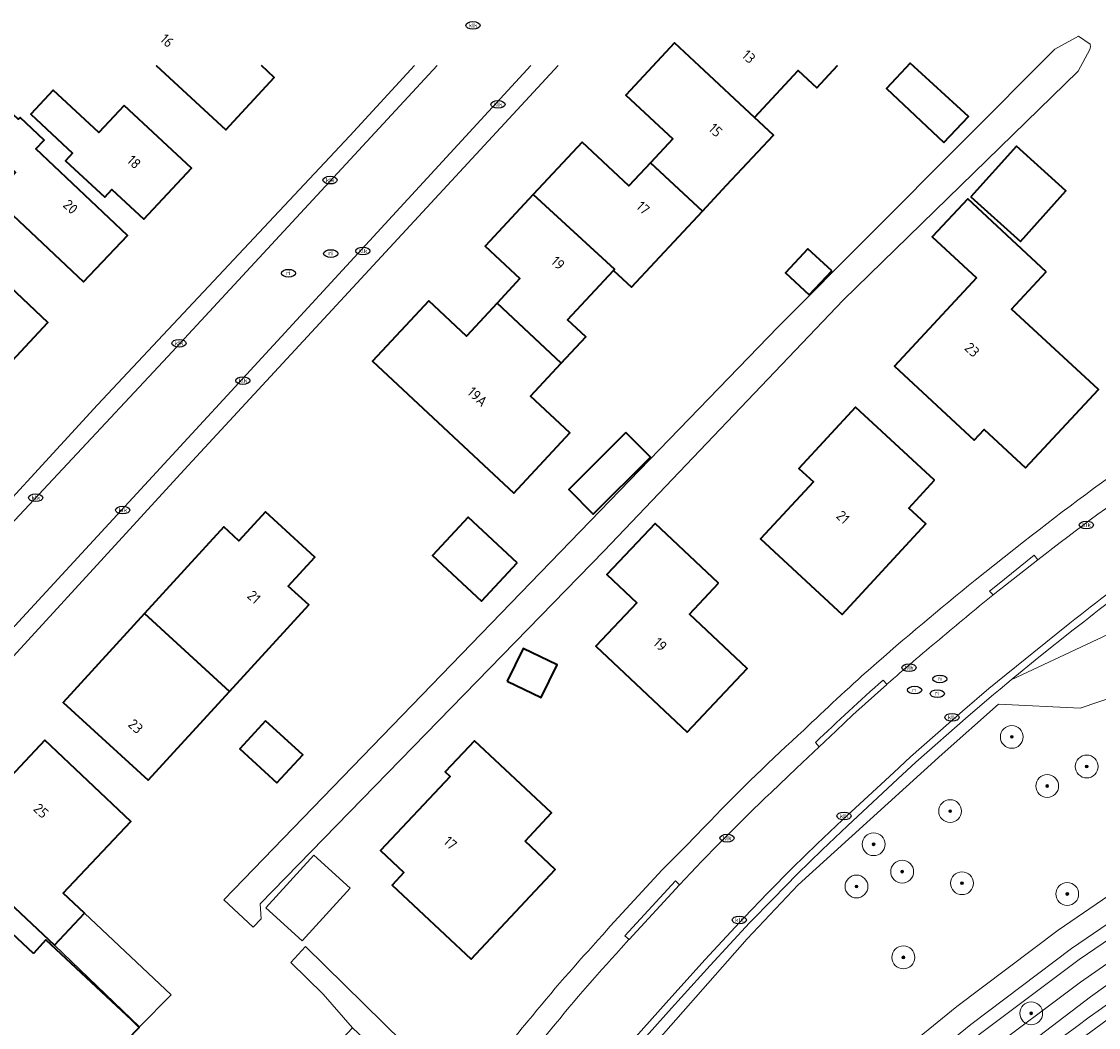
# Model space of a CAD drawing. Header units: metres. Extents: x 103671 to 105190, y 427150 to 429171.
# Tile 279 of 320: x 104006 to 104101, y 429080 to 429168. Entities that reach past the tile are written whole.
import ezdxf
from ezdxf.enums import TextEntityAlignment as Align

# ---------------------------------------------------------------- set-up
doc = ezdxf.new("R2010")
doc.units = ezdxf.units.M
for name, color, linetype, lineweight in [('B-WE-GR-BEPLANTING_CULTUUR_BOSPLANTSOEN-GV', 253, 'Continuous', 18), ('B-WE-GR-BOOM-S', 253, 'Continuous', 25), ('B-WE-GR-HAAG-GV', 253, 'Continuous', 13), ('B-WE-IE-MEUBILAIR-S', 253, 'Continuous', 25), ('B-WE-OG-BEBOUWING-GV', 253, 'Continuous', 35), ('B-WE-OG-BEBOUWING-T18', 7, 'Continuous', 18), ('B-WE-OG-BEBOUWING_OVERBOUWING-GV', 253, 'Continuous', 18), ('B-WE-OG-TERREIN_BEGROEID-GV', 253, 'Continuous', 18), ('B-WE-OG-TERREIN_ERF-GV', 253, 'Continuous', 18), ('B-WE-OG-WATER_SLOOT-GV', 253, 'Continuous', 18), ('B-WE-VH-GESLOTENVERHARDING_ASFALT-GV', 253, 'Continuous', 18), ('B-WE-VH-ONVERHARD_ZAND-GV', 253, 'Continuous', 18), ('B-WE-VH-OPENVERHARDING-GV', 253, 'Continuous', 18), ('B-WE-VH-OPENVERHARDING_BETONELEMENT-GV', 253, 'Continuous', 18), ('B-WE-VH-OPENVERHARDING_BETONSTRAATSTEEN-GV', 253, 'Continuous', 18), ('B-WE-VH-OPENVERHARDING_STRAATBAKSTEEN-GV', 253, 'Continuous', 18), ('B-WE-VH-OPENVERHARDING_TEGEL-GV', 253, 'Continuous', 18), ('B-WE-VW-MARKERING_PICTOGRAM-G', 253, 'Continuous', 18)]:
    doc.layers.add(name, color=color, linetype=linetype, lineweight=lineweight)
doc.styles.add('NLCS-ISO', font='NLCS-ISO.ttf')
doc.styles.add('NLCS-ISO-M500-T18', font='NLCS-ISO.ttf', dxfattribs={"height": 0.9})

# ---------------------------------------------------------------- blocks, each defined once
blk = doc.blocks.new('SIE-MEUBILAIR_PUT_RIOOLPUT-SO')
blk.add_ellipse((0, 0), major_axis=(1.25, 0), ratio=0.54)
at = {"style": 'NLCS-ISO'}
blk.add_text('ri', height=0.75, dxfattribs=at).set_placement((-0.04, 0.07), align=Align.MIDDLE_CENTER)
blk = doc.blocks.new('SIE-MEUBILAIR_PUT_KOLK-SO')
blk.add_ellipse((0, 0), major_axis=(1.25, 0), ratio=0.54)
at = {"style": 'NLCS-ISO'}
blk.add_text('klk', height=0.75, dxfattribs=at).set_placement((0.03, 0), align=Align.MIDDLE_CENTER)
blk = doc.blocks.new('SGR-BOOM_GBKN-SO')
at = {"linetype": 'ByBlock', "lineweight": 18}
h = blk.add_hatch(color=0, dxfattribs=at)
h.dxf.hatch_style = 1
edge = h.paths.add_edge_path()
edge.add_arc((0, 0), 0.25, 0, 360)
at = {"color": 0, "linetype": 'ByBlock', "lineweight": 18}
for radius in [2, 0.25]:
    blk.add_circle((0, 0), radius, dxfattribs=at)
at = {"color": 0, "linetype": 'ByBlock', "lineweight": 18, "style": 'NLCS-ISO'}
blk.add_attdef('SOORT', (2.5, 0), '', height=1.5, dxfattribs=at)

msp = doc.modelspace()

# ---------------------------------------------------------------- linework, layer by layer
at = {"layer": 'B-WE-GR-BEPLANTING_CULTUUR_BOSPLANTSOEN-GV', "flags": 128}
for points in [[(104102.53, 429109.34), (104099.187, 429108.226), (104092.029, 429108.57), (104087.089, 429104.202), (104074.486, 429092.759), (104070.016, 429088.018), (104057.08, 429073.347)], [(104079.587, 429074.947), (104088.375, 429082.1), (104097.26, 429088.789), (104105.019, 429094.087)]]:
    msp.add_lwpolyline(points, dxfattribs=at)
at = {"layer": 'B-WE-GR-HAAG-GV'}
msp.add_lwpolyline([(104128.138, 429098.947, 0.043545), (104092.536, 429075.487)], format="xyb", dxfattribs=at)
at = {"layer": 'B-WE-GR-HAAG-GV', "flags": 128}
msp.add_lwpolyline([(104004.803, 428984.057), (104012.744, 428992.727), (104020.427, 429001.042), (104023.355, 429004.253), (104031.685, 429013.277), (104040.594, 429022.956), (104049.189, 429032.162), (104057.432, 429041.001), (104063.54, 429047.538), (104071.178, 429055.487), (104079.425, 429063.187), (104087.996, 429070.457), (104096.49, 429077.228), (104105.612, 429083.915), (104114.739, 429089.907), (104124.225, 429095.64), (104127.103, 429097.246)], dxfattribs=at)
at = {"layer": 'B-WE-OG-BEBOUWING-GV', "flags": 128}
for points in [[(104070.669, 429159.935), (104063.653, 429166.475), (104059.39, 429161.904), (104063.509, 429158.063), (104061.556, 429155.969), (104066.114, 429151.738), (104068.223, 429153.999), (104072.321, 429158.395)], [(104087.247, 429157.744), (104089.4, 429160.031), (104084.304, 429164.697), (104082.23, 429162.472)], [(104015.46, 429160.978), (104013.261, 429158.615), (104009.259, 429162.341), (104007.289, 429160.225), (104010.957, 429156.809), (104010.34, 429156.146), (104013.771, 429152.952), (104014.398, 429153.626), (104017.197, 429151.021), (104021.356, 429155.489)], [(104001.709, 429159.075), (104002.565, 429158.233), (104001.955, 429157.55), (104003.394, 429156.234), (104004.026, 429156.959), (104005.963, 429155.132), (104004.536, 429153.619), (104004.697, 429152.347), (104011.916, 429145.536), (104015.756, 429149.606), (104007.726, 429157.182), (104008.46, 429157.96), (104006.356, 429159.945), (104006.197, 429159.777), (104004.037, 429161.779)], [(104058.327, 429146.552), (104059.905, 429145.08), (104066.114, 429151.738), (104061.556, 429155.969), (104059.668, 429153.945), (104055.563, 429157.774), (104051.296, 429153.199), (104058.422, 429146.654)], [(104089.617, 429153), (104093.952, 429149.087), (104097.94, 429153.503), (104093.605, 429157.417)], [(104051.296, 429153.199), (104047.074, 429148.672), (104050.128, 429145.824), (104048.125, 429143.676), (104053.742, 429138.433), (104055.89, 429140.736), (104054.292, 429142.226), (104058.327, 429146.552), (104058.422, 429146.654)], [(104096.223, 429146.433), (104089.342, 429152.828), (104086.233, 429149.483), (104090.107, 429145.883), (104082.933, 429138.163), (104089.901, 429131.687), (104090.768, 429132.621), (104094.401, 429129.245), (104100.78, 429136.109), (104093.187, 429143.165)], [(104077.43, 429146.502), (104075.347, 429148.445), (104073.385, 429146.34), (104075.469, 429144.397)], [(104004.43, 429137.355), (104008.792, 429141.985), (104002.71, 429147.716), (104000, 429144.84), (103998.348, 429143.086), (104000, 429141.529)], [(104053.742, 429138.433), (104048.125, 429143.676), (104045.44, 429140.797), (104042.14, 429143.875), (104037.215, 429138.594), (104049.596, 429127.047), (104054.507, 429132.312), (104051.045, 429135.541)], [(104086.439, 429128.172), (104079.517, 429134.582), (104074.544, 429129.212), (104075.826, 429128.024), (104071.203, 429123.032), (104078.335, 429116.426), (104085.676, 429124.352), (104084.182, 429125.735)], [(104059.414, 429132.343), (104054.395, 429127.351), (104056.529, 429125.205), (104061.548, 429130.198)], [(104024.681, 429109.667), (104031.632, 429117.256), (104029.832, 429118.905), (104032.163, 429121.451), (104027.835, 429125.416), (104025.503, 429122.87), (104024.183, 429124.079), (104017.241, 429116.5)], [(104049.89, 429120.939), (104045.594, 429124.939), (104042.463, 429121.576), (104046.759, 429117.576)], [(104067.529, 429119.156), (104061.979, 429124.399), (104057.748, 429119.92), (104060.361, 429117.452), (104056.772, 429113.653), (104064.761, 429106.106), (104070.031, 429111.684), (104064.979, 429116.457)], [(104024.681, 429109.667), (104017.241, 429116.5), (104010.117, 429108.722), (104017.566, 429101.899)], [(104049.012, 429110.591), (104051.982, 429109.143), (104053.374, 429111.998), (104050.404, 429113.447)], [(104027.848, 429107.112), (104025.592, 429104.649), (104028.847, 429101.666), (104031.104, 429104.13)], [(104009.352, 429087.46), (104011.99, 429090.264), (104010.132, 429092.012), (104016.053, 429098.304), (104008.508, 429105.404), (104002.005, 429098.493), (104003.935, 429096.677), (104001.879, 429094.492)], [(104050.576, 429096.555), (104052.901, 429099.037), (104046.14, 429105.369), (104043.583, 429102.639), (104044.01, 429102.239), (104037.926, 429095.743), (104039.971, 429093.828), (104038.933, 429092.72), (104045.847, 429086.244), (104053.202, 429094.096)], [(104007.523, 429086.747), (104000, 429093.772), (103999.241, 429094.481), (103995.1, 429090.047), (104000, 429085.471), (104003.201, 429082.482), (104000.351, 429079.371), (104008.471, 429071.688), (104016.782, 429080.266), (104016.139, 429080.898), (104008.619, 429087.92)]]:
    msp.add_lwpolyline(points, close=True, dxfattribs=at)
for points in [[(104018.265, 429164.479), (104024.361, 429158.842), (104028.61, 429163.437), (104027.483, 429164.479)], [(104065.794, 429164.479), (104070.669, 429159.935), (104074.499, 429164.041), (104076.121, 429162.529), (104077.939, 429164.479)]]:
    msp.add_lwpolyline(points, dxfattribs=at)
at = {"layer": 'B-WE-OG-BEBOUWING_OVERBOUWING-GV', "flags": 128}
for points in [[(104031.047, 429087.832), (104035.251, 429092.456), (104032.069, 429095.349), (104027.865, 429090.725)], [(104011.99, 429090.264), (104009.352, 429087.46), (104016.815, 429080.299), (104019.586, 429083.118)]]:
    msp.add_lwpolyline(points, close=True, dxfattribs=at)
at = {"layer": 'B-WE-OG-TERREIN_BEGROEID-GV', "flags": 128}
for points in [[(104163.246, 429143.564), (104093.158, 429110.69), (104092.187, 429109.893), (104091.587, 429109.4), (104089.368, 429107.51), (104084.799, 429103.475), (104083.209, 429102.029), (104078.8, 429097.92), (104076.589, 429095.806), (104074.428, 429093.718), (104072.288, 429091.513), (104070.235, 429089.431), (104066.777, 429085.68), (104063.396, 429081.945), (104060.71, 429078.927)], [(104098.587, 429115.062), (104095.577, 429112.676), (104093.158, 429110.69), (104163.246, 429143.564)], [(104054.336, 429071.241), (104051.866, 429068.081), (104051.212, 429067.217), (104049.414, 429064.846), (104047.06, 429061.566), (104044.049, 429057.415), (104039.308, 429050.685), (104032.99, 429041.936), (104027.884, 429034.872), (104019.885, 429023.713), (104019.988, 429023.631), (104020.429, 429023.276), (104021.085, 429022.804), (104027.573, 429032.818), (104046.489, 429059.373), (104051.141, 429065.684), (104057.08, 429073.347), (104070.016, 429088.018), (104074.486, 429092.759), (104087.089, 429104.202), (104092.029, 429108.57), (104099.187, 429108.226), (104102.53, 429109.34)], [(104105.019, 429094.087), (104097.26, 429088.789), (104088.375, 429082.1), (104079.587, 429074.947)], [(104003.582, 428992.708), (104012.678, 429002.545), (104025.137, 429015.985), (104034.72, 429026.27), (104043.311, 429035.596), (104052.809, 429045.875), (104061.978, 429055.547), (104065.3, 429058.979), (104072.958, 429066.323), (104080.886, 429073.426), (104089.608, 429080.525), (104098.426, 429087.163), (104106.134, 429092.426)], [(104106.766, 429091.42), (104099.105, 429086.194), (104090.342, 429079.645), (104081.726, 429072.541), (104073.789, 429065.459), (104066.188, 429058.19), (104062.783, 429054.673), (104053.768, 429045.079), (104044.275, 429034.781), (104035.636, 429025.536), (104026.039, 429015.228), (104013.522, 429001.72), (104004.404, 428991.882)], [(104005.633, 428990.878), (104014.507, 429000.504), (104023.219, 429010.053), (104032.404, 429019.959), (104041.337, 429029.601), (104050.477, 429039.422), (104058.692, 429048.29), (104066.118, 429055.961), (104074.011, 429063.578), (104082.337, 429071.049), (104090.718, 429077.861), (104099.209, 429084.212), (104108.225, 429090.493)]]:
    msp.add_lwpolyline(points, dxfattribs=at)
at = {"layer": 'B-WE-OG-TERREIN_BEGROEID-GV'}
msp.add_lwpolyline([(104105.958, 429120.646, 0.011615), (104098.587, 429115.062)], format="xyb", dxfattribs=at)
at = {"layer": 'B-WE-OG-TERREIN_ERF-GV', "flags": 128}
for points in [[(104100.025, 429165.882), (104099.007, 429164.005), (104078.439, 429143.943), (104057.495, 429121.982), (104027.383, 429091.069), (104027.462, 429089.762), (104026.778, 429089.033), (104024.209, 429091.439), (104072.746, 429141.613), (104096.959, 429165.907), (104099.052, 429167.056), (104100.071, 429166.342), (104100.096, 429166.125)], [(104089.4, 429160.031), (104087.247, 429157.744), (104082.23, 429162.472), (104084.304, 429164.697)], [(104015.46, 429160.978), (104021.356, 429155.489), (104017.197, 429151.021), (104014.398, 429153.626), (104013.771, 429152.952), (104010.34, 429156.146), (104010.957, 429156.809), (104007.289, 429160.225), (104009.259, 429162.341), (104013.261, 429158.615)], [(104001.709, 429159.075), (104004.037, 429161.779), (104006.197, 429159.777), (104006.356, 429159.945), (104008.46, 429157.96), (104007.726, 429157.182), (104015.756, 429149.606), (104011.916, 429145.536), (104004.697, 429152.347), (104004.536, 429153.619), (104005.963, 429155.132), (104004.026, 429156.959), (104003.394, 429156.234), (104001.955, 429157.55), (104002.565, 429158.233)], [(104093.605, 429157.417), (104097.94, 429153.503), (104093.952, 429149.087), (104089.617, 429153)], [(104096.223, 429146.433), (104093.187, 429143.165), (104100.78, 429136.109), (104094.401, 429129.245), (104090.768, 429132.621), (104089.901, 429131.687), (104082.933, 429138.163), (104090.107, 429145.883), (104086.233, 429149.483), (104089.342, 429152.828)], [(104077.43, 429146.502), (104075.469, 429144.397), (104073.385, 429146.34), (104075.347, 429148.445)], [(104004.43, 429137.355), (104000, 429141.529), (103998.348, 429143.086), (104000, 429144.84), (104002.71, 429147.716), (104008.792, 429141.985)], [(104086.439, 429128.172), (104084.182, 429125.735), (104085.676, 429124.352), (104078.335, 429116.426), (104071.203, 429123.032), (104075.826, 429128.024), (104074.544, 429129.212), (104079.517, 429134.582)], [(104054.395, 429127.351), (104059.414, 429132.343), (104061.548, 429130.198), (104056.529, 429125.205)], [(104017.241, 429116.5), (104024.183, 429124.079), (104025.503, 429122.87), (104027.835, 429125.416), (104032.163, 429121.451), (104029.832, 429118.905), (104031.632, 429117.256), (104024.681, 429109.667), (104017.566, 429101.899), (104010.117, 429108.722)], [(104045.594, 429124.939), (104049.89, 429120.939), (104046.759, 429117.576), (104042.463, 429121.576)], [(104067.529, 429119.156), (104064.979, 429116.457), (104070.031, 429111.684), (104064.761, 429106.106), (104056.772, 429113.653), (104060.361, 429117.452), (104057.748, 429119.92), (104061.979, 429124.399)], [(104049.012, 429110.591), (104050.404, 429113.447), (104053.374, 429111.998), (104051.982, 429109.143)], [(104027.848, 429107.112), (104031.104, 429104.13), (104028.847, 429101.666), (104025.592, 429104.649)], [(104011.99, 429090.264), (104019.586, 429083.118), (104016.815, 429080.299), (104009.352, 429087.46), (104001.879, 429094.492), (104003.935, 429096.677), (104002.005, 429098.493), (104008.508, 429105.404), (104016.053, 429098.304), (104010.132, 429092.012)], [(104050.576, 429096.555), (104053.202, 429094.096), (104045.847, 429086.244), (104038.933, 429092.72), (104039.971, 429093.828), (104037.926, 429095.743), (104044.01, 429102.239), (104043.583, 429102.639), (104046.14, 429105.369), (104052.901, 429099.037)], [(104035.251, 429092.456), (104031.047, 429087.832), (104027.865, 429090.725), (104032.069, 429095.349)], [(104007.523, 429086.747), (104008.619, 429087.92), (104016.139, 429080.898), (104016.782, 429080.266), (104008.471, 429071.688), (104000.351, 429079.371), (104003.201, 429082.482), (104000, 429085.471), (103995.1, 429090.047), (103999.241, 429094.481), (104000, 429093.772)]]:
    msp.add_lwpolyline(points, close=True, dxfattribs=at)
for points in [[(103881.87, 429164.479), (103881.914, 429164.387), (103883.072, 429163.145), (103886.141, 429160.302), (103911.18, 429137.952), (103942.367, 429109.376), (103964.244, 429089.805), (103965.249, 429088.795), (103966.524, 429088.214), (103967.771, 429088.056), (103969.365, 429088.21), (103970.63, 429088.634), (103971.969, 429089.697), (103975.095, 429093.242), (104000, 429120.475), (104000.473, 429120.993), (104013.12, 429134.777), (104035.239, 429158.331), (104040.893, 429164.479)], [(104053.471, 429164.479), (104020.728, 429129.093), (104000, 429106.492)], [(104027.483, 429164.479), (104028.61, 429163.437), (104024.361, 429158.842), (104018.265, 429164.479)], [(104077.939, 429164.479), (104076.121, 429162.529), (104074.499, 429164.041), (104070.669, 429159.935), (104072.321, 429158.395), (104068.223, 429153.999), (104066.114, 429151.738), (104059.905, 429145.08), (104058.327, 429146.552), (104054.292, 429142.226), (104055.89, 429140.736), (104053.742, 429138.433), (104051.045, 429135.541), (104054.507, 429132.312), (104049.596, 429127.047), (104037.215, 429138.594), (104042.14, 429143.875), (104045.44, 429140.797), (104048.125, 429143.676), (104050.128, 429145.824), (104047.074, 429148.672), (104051.296, 429153.199), (104055.563, 429157.774), (104059.668, 429153.945), (104061.556, 429155.969), (104063.509, 429158.063), (104059.39, 429161.904), (104061.791, 429164.479)], [(104090.005, 429119.435), (104094.233, 429122.791)], [(104057.383, 429088.37), (104058.027, 429089.135), (104062.585, 429094.065)], [(104000, 429033.565), (104012.666, 429046.933), (104022.195, 429056.99), (104023.511, 429058.269), (104038.816, 429073.152), (104039.326, 429074.346), (104039.009, 429075.467), (104035.049, 429071.24), (104032.118, 429073.935), (104034.139, 429076.093), (104032.787, 429077.359), (104035.463, 429080.216), (104032.9, 429083.167), (104030.062, 429085.957), (104031.361, 429087.344), (104041.597, 429077.281), (104046.761, 429075.813)]]:
    msp.add_lwpolyline(points, dxfattribs=at)
at = {"layer": 'B-WE-OG-TERREIN_ERF-GV'}
for points in [[(104094.233, 429122.791, -0.013228), (104105.235, 429130.924)], [(104080.819, 429111.701, -0.009583), (104090.005, 429119.435)], [(104074.979, 429106.294, -0.008069), (104080.819, 429111.701)], [(104066.785, 429098.332, -0.017571), (104074.979, 429106.294)], [(104062.585, 429094.065, 0.006635), (104066.785, 429098.332)], [(104050.815, 429080.805, -0.014809), (104057.383, 429088.37)], [(104046.761, 429075.813, -0.006827), (104050.815, 429080.805)]]:
    msp.add_lwpolyline(points, format="xyb", dxfattribs=at)
at = {"layer": 'B-WE-OG-WATER_SLOOT-GV', "flags": 128}
for points in [[(104078.439, 429143.943), (104099.007, 429164.005), (104100.025, 429165.882), (104100.096, 429166.125), (104100.071, 429166.342), (104099.052, 429167.056), (104096.959, 429165.907), (104072.746, 429141.613), (104024.209, 429091.439), (104026.778, 429089.033), (104027.462, 429089.762), (104027.383, 429091.069), (104057.495, 429121.982)], [(104041.597, 429077.281), (104031.361, 429087.344), (104030.062, 429085.957), (104032.9, 429083.167), (104035.463, 429080.216), (104039.555, 429076.382)]]:
    msp.add_lwpolyline(points, close=True, dxfattribs=at)
at = {"layer": 'B-WE-VH-GESLOTENVERHARDING_ASFALT-GV', "flags": 128}
for points in [[(104165.799, 429117.912), (104164.093, 429117.347), (104158.173, 429115.337), (104149.814, 429112.304), (104141.739, 429108.958), (104133.771, 429105.213), (104126.568, 429101.518), (104117.182, 429096.133), (104108.225, 429090.493), (104099.209, 429084.212), (104090.718, 429077.861), (104082.337, 429071.049), (104074.011, 429063.578), (104066.118, 429055.961), (104058.692, 429048.29), (104050.477, 429039.422), (104041.337, 429029.601), (104032.404, 429019.959), (104023.219, 429010.053), (104014.507, 429000.504), (104005.633, 428990.878)], [(104127.103, 429097.246), (104124.225, 429095.64), (104114.739, 429089.907), (104105.612, 429083.915), (104096.49, 429077.228), (104087.996, 429070.457), (104079.425, 429063.187), (104071.178, 429055.487), (104063.54, 429047.538), (104057.432, 429041.001), (104049.189, 429032.162), (104040.594, 429022.956), (104031.685, 429013.277), (104023.355, 429004.253), (104020.427, 429001.042), (104012.744, 428992.727), (104004.803, 428984.057)]]:
    msp.add_lwpolyline(points, dxfattribs=at)
at = {"layer": 'B-WE-VH-GESLOTENVERHARDING_ASFALT-GV'}
msp.add_lwpolyline([(104092.536, 429075.487, -0.043545), (104128.138, 429098.947)], format="xyb", dxfattribs=at)
at = {"layer": 'B-WE-VH-ONVERHARD_ZAND-GV'}
msp.add_lwpolyline([(104128.138, 429098.947, 0.043545), (104092.536, 429075.487)], format="xyb", dxfattribs=at)
at = {"layer": 'B-WE-VH-ONVERHARD_ZAND-GV', "flags": 128}
msp.add_lwpolyline([(104004.803, 428984.057), (104012.744, 428992.727), (104020.427, 429001.042), (104023.355, 429004.253), (104031.685, 429013.277), (104040.594, 429022.956), (104049.189, 429032.162), (104057.432, 429041.001), (104063.54, 429047.538), (104071.178, 429055.487), (104079.425, 429063.187), (104087.996, 429070.457), (104096.49, 429077.228), (104105.612, 429083.915), (104114.739, 429089.907), (104124.225, 429095.64), (104127.103, 429097.246)], dxfattribs=at)
at = {"layer": 'B-WE-VH-OPENVERHARDING-GV', "flags": 128}
msp.add_lwpolyline([(104051.067, 429164.479), (104024.851, 429135.987), (104000, 429109.072), (103998.195, 429107.118), (103975.975, 429083.07), (103977.305, 429081.747), (104000, 429106.492), (104020.728, 429129.093), (104053.471, 429164.479)], dxfattribs=at)
at = {"layer": 'B-WE-VH-OPENVERHARDING_BETONELEMENT-GV', "flags": 128}
for points in [[(104091.558, 429118.125), (104095.478, 429121.201), (104095.48, 429121.202), (104095.481, 429121.204), (104095.163, 429121.603), (104091.934, 429119.02), (104091.245, 429118.468)], [(104064.105, 429092.747), (104063.744, 429093.082), (104059.313, 429088.274), (104059.678, 429087.95)]]:
    msp.add_lwpolyline(points, close=True, dxfattribs=at)
at = {"layer": 'B-WE-VH-OPENVERHARDING_BETONELEMENT-GV'}
msp.add_lwpolyline([(104081.921, 429110.67, 0.008837), (104075.999, 429105.204)], format="xyb", dxfattribs=at)
at = {"layer": 'B-WE-VH-OPENVERHARDING_BETONELEMENT-GV', "flags": 128}
for points in [[(104075.999, 429105.204), (104076.337, 429104.828), (104077.813, 429106.232), (104079.288, 429107.638), (104082.25, 429110.295), (104082.264, 429110.307)], [(104082.264, 429110.307), (104081.921, 429110.67)]]:
    msp.add_lwpolyline(points, dxfattribs=at)
at = {"layer": 'B-WE-VH-OPENVERHARDING_BETONSTRAATSTEEN-GV'}
for points in [[(104106.09, 429129.042, 0.01247), (104095.481, 429121.204)], [(104098.282, 429115.648, -0.011835), (104105.553, 429121.155)], [(104091.55, 429118.118, 0.007117), (104086.866, 429114.241)], [(104086.866, 429114.241, 0.007274), (104082.264, 429110.307)], [(104072.125, 429100.843, 0.014694), (104064.105, 429092.747)], [(104058.993, 429087.208, 0.014969), (104052.407, 429079.562)]]:
    msp.add_lwpolyline(points, format="xyb", dxfattribs=at)
at = {"layer": 'B-WE-VH-OPENVERHARDING_BETONSTRAATSTEEN-GV', "flags": 128}
for points in [[(104095.481, 429121.204), (104095.48, 429121.202), (104095.478, 429121.201), (104091.558, 429118.125), (104091.55, 429118.118)], [(104060.244, 429079.404), (104062.935, 429082.401), (104066.324, 429086.178), (104069.762, 429089.892), (104071.839, 429092.05), (104073.994, 429094.228), (104076.17, 429096.331), (104078.38, 429098.441), (104082.858, 429102.582), (104084.343, 429103.961), (104088.872, 429107.967), (104091.197, 429109.935), (104095.12, 429113.118), (104098.282, 429115.648)], [(104082.264, 429110.307), (104082.25, 429110.295), (104079.288, 429107.638), (104077.813, 429106.232), (104076.337, 429104.828), (104076.332, 429104.824), (104074.355, 429102.954), (104072.125, 429100.843)], [(104064.105, 429092.747), (104059.678, 429087.95), (104059.676, 429087.947), (104058.993, 429087.208)]]:
    msp.add_lwpolyline(points, dxfattribs=at)
at = {"layer": 'B-WE-VH-OPENVERHARDING_STRAATBAKSTEEN-GV', "flags": 128}
for points in [[(104042.891, 429164.479), (104019.287, 429139.016), (104000, 429118.391), (103994.607, 429112.624), (103978.376, 429094.489), (103973.397, 429089.068), (103971.674, 429087.346), (103975.975, 429083.07)], [(103975.975, 429083.07), (103998.195, 429107.118), (104000, 429109.072), (104024.851, 429135.987), (104051.067, 429164.479)]]:
    msp.add_lwpolyline(points, dxfattribs=at)
at = {"layer": 'B-WE-VH-OPENVERHARDING_TEGEL-GV', "flags": 128}
for points in [[(104040.893, 429164.479), (104035.239, 429158.331), (104013.12, 429134.777), (104000.473, 429120.993), (104000, 429120.475), (103975.095, 429093.242), (103971.969, 429089.697), (103970.63, 429088.634), (103971.674, 429087.346), (103973.397, 429089.068), (103978.376, 429094.489), (103994.607, 429112.624), (104000, 429118.391), (104019.287, 429139.016), (104042.891, 429164.479)], [(104094.233, 429122.791), (104090.005, 429119.435)], [(104091.55, 429118.118), (104091.558, 429118.125), (104091.245, 429118.468), (104091.934, 429119.02), (104095.163, 429121.603), (104095.481, 429121.204)], [(104004.404, 428991.882), (104013.522, 429001.72), (104026.039, 429015.228), (104035.636, 429025.536), (104044.275, 429034.781), (104053.768, 429045.079), (104062.783, 429054.673), (104066.188, 429058.19), (104073.789, 429065.459), (104081.726, 429072.541), (104090.342, 429079.645), (104099.105, 429086.194), (104106.766, 429091.42), (104114.24, 429096.321), (104122.226, 429101.019), (104130.167, 429105.284), (104138.234, 429109.348), (104146.24, 429112.789), (104155.527, 429116.777), (104163.039, 429119.873), (104164.093, 429117.347), (104165.799, 429117.912)], [(104098.282, 429115.648), (104095.12, 429113.118), (104091.197, 429109.935), (104088.872, 429107.967), (104084.343, 429103.961), (104082.858, 429102.582), (104078.38, 429098.441), (104076.17, 429096.331), (104073.994, 429094.228), (104071.839, 429092.05), (104069.762, 429089.892), (104066.324, 429086.178), (104062.935, 429082.401), (104060.244, 429079.404)], [(104060.71, 429078.927), (104063.396, 429081.945), (104066.777, 429085.68), (104070.235, 429089.431), (104072.288, 429091.513), (104074.428, 429093.718), (104076.589, 429095.806), (104078.8, 429097.92), (104083.209, 429102.029), (104084.799, 429103.475), (104089.368, 429107.51), (104091.587, 429109.4), (104092.187, 429109.893), (104093.158, 429110.69), (104095.577, 429112.676), (104098.587, 429115.062)], [(104081.921, 429110.67), (104082.264, 429110.307)], [(104072.125, 429100.843), (104074.355, 429102.954), (104076.332, 429104.824), (104076.337, 429104.828), (104075.999, 429105.204)], [(104062.585, 429094.065), (104058.027, 429089.135), (104057.383, 429088.37)], [(104106.134, 429092.426), (104098.426, 429087.163), (104089.608, 429080.525), (104080.886, 429073.426), (104072.958, 429066.323), (104065.3, 429058.979), (104061.978, 429055.547), (104052.809, 429045.875), (104043.311, 429035.596), (104034.72, 429026.27), (104025.137, 429015.985), (104012.678, 429002.545), (104003.582, 428992.708)], [(104058.993, 429087.208), (104059.676, 429087.947), (104059.678, 429087.95), (104059.313, 429088.274), (104063.744, 429093.082), (104064.105, 429092.747)]]:
    msp.add_lwpolyline(points, dxfattribs=at)
at = {"layer": 'B-WE-VH-OPENVERHARDING_TEGEL-GV'}
for points in [[(104105.235, 429130.924, 0.013228), (104094.233, 429122.791)], [(104095.481, 429121.204, -0.01247), (104106.09, 429129.042)], [(104105.553, 429121.155, 0.011835), (104098.282, 429115.648)], [(104098.587, 429115.062, -0.011615), (104105.958, 429120.646)], [(104090.005, 429119.435, 0.009583), (104080.819, 429111.701)], [(104086.866, 429114.241, -0.007117), (104091.55, 429118.118)], [(104082.264, 429110.307, -0.007274), (104086.866, 429114.241)], [(104080.819, 429111.701, 0.008069), (104074.979, 429106.294)], [(104075.999, 429105.204, -0.008837), (104081.921, 429110.67)], [(104074.979, 429106.294, 0.017571), (104066.785, 429098.332)], [(104064.105, 429092.747, -0.014694), (104072.125, 429100.843)], [(104066.785, 429098.332, -0.006635), (104062.585, 429094.065)], [(104057.383, 429088.37, 0.014809), (104050.815, 429080.805)], [(104052.407, 429079.562, -0.014969), (104058.993, 429087.208)], [(104050.815, 429080.805, 0.006827), (104046.761, 429075.813)]]:
    msp.add_lwpolyline(points, format="xyb", dxfattribs=at)
at = {"layer": 'B-WE-VW-MARKERING_PICTOGRAM-G', "flags": 128}
for points in [[(104106.59, 429087.604), (104100.081, 429082.937)], [(104100.081, 429082.937), (104086.556, 429072.621)]]:
    msp.add_lwpolyline(points, dxfattribs=at)

# ---------------------------------------------------------------- block references
at = {"layer": 'B-WE-GR-BOOM-S', "xscale": 0.5, "yscale": 0.5, "zscale": 0.5}
for p in [(104093.2, 429105.7), (104099.762, 429103.109), (104096.3, 429101.4), (104087.8, 429099.2), (104081.1, 429096.3), (104083.6, 429093.9), (104079.6, 429092.6), (104088.838, 429092.889), (104098.056, 429091.946), (104083.705, 429086.394), (104094.9, 429081.5)]:
    msp.add_blockref('SGR-BOOM_GBKN-SO', p, dxfattribs=at)
at = {"layer": 'B-WE-IE-MEUBILAIR-S', "xscale": 0.5, "yscale": 0.5, "zscale": 0.5}
for name, p in [('SIE-MEUBILAIR_PUT_KOLK-SO', (104046.01, 429168)), ('SIE-MEUBILAIR_PUT_KOLK-SO', (104048.2, 429161.08)), ('SIE-MEUBILAIR_PUT_KOLK-SO', (104033.5, 429154.45)), ('SIE-MEUBILAIR_PUT_RIOOLPUT-SO', (104033.562, 429148.023)), ('SIE-MEUBILAIR_PUT_KOLK-SO', (104036.37, 429148.25)), ('SIE-MEUBILAIR_PUT_RIOOLPUT-SO', (104029.857, 429146.301)), ('SIE-MEUBILAIR_PUT_KOLK-SO', (104020.27, 429140.17)), ('SIE-MEUBILAIR_PUT_KOLK-SO', (104025.86, 429136.9)), ('SIE-MEUBILAIR_PUT_KOLK-SO', (104007.72, 429126.64)), ('SIE-MEUBILAIR_PUT_KOLK-SO', (104015.34, 429125.56)), ('SIE-MEUBILAIR_PUT_KOLK-SO', (104099.733, 429124.257)), ('SIE-MEUBILAIR_PUT_KOLK-SO', (104084.205, 429111.764)), ('SIE-MEUBILAIR_PUT_RIOOLPUT-SO', (104086.9, 429110.776)), ('SIE-MEUBILAIR_PUT_RIOOLPUT-SO', (104084.685, 429109.796)), ('SIE-MEUBILAIR_PUT_RIOOLPUT-SO', (104086.672, 429109.481)), ('SIE-MEUBILAIR_PUT_KOLK-SO', (104087.966, 429107.414)), ('SIE-MEUBILAIR_PUT_KOLK-SO', (104078.507, 429098.775)), ('SIE-MEUBILAIR_PUT_KOLK-SO', (104068.266, 429096.834)), ('SIE-MEUBILAIR_PUT_KOLK-SO', (104069.335, 429089.67))]:
    msp.add_blockref(name, p, dxfattribs=at)

# ---------------------------------------------------------------- texts
at = {"layer": 'B-WE-OG-BEBOUWING-T18', "style": 'NLCS-ISO-M500-T18'}
for s, rotation, p in [('16', 317.2, (104019.224, 429166.668)), ('13', 317, (104070.167, 429165.261)), ('15', 317, (104067.257, 429158.829)), ('18', 317.1, (104016.332, 429156.043)), ('20', 316.7, (104010.768, 429152.119)), ('17', 317, (104060.907, 429152.019)), ('19', 317, (104053.458, 429147.196)), ('23', 317.1, (104089.726, 429139.597)), ('19A', 317, (104046.41, 429135.488)), ('21', 317.2, (104078.422, 429124.94)), ('21', 317.5, (104026.841, 429117.948)), ('19', 316.6, (104062.407, 429113.793)), ('23', 317.5, (104016.474, 429106.629)), ('25', 316.7, (104008.191, 429099.23)), ('17', 316.9, (104044.028, 429096.407))]:
    msp.add_text(s, height=0.9, rotation=rotation, dxfattribs=at).set_placement(p, align=Align.MIDDLE)

doc.saveas('drawing.dxf')
